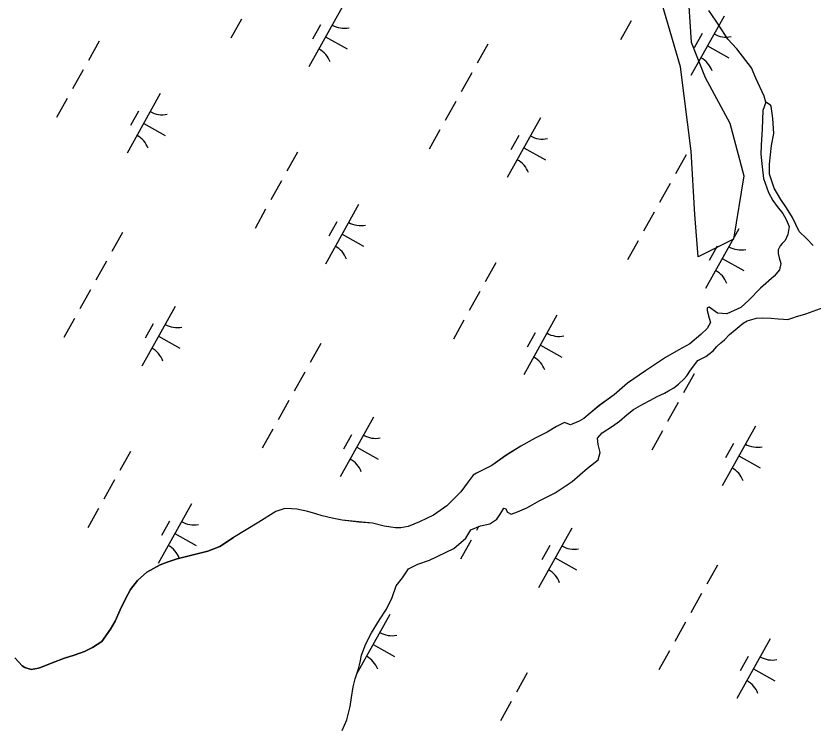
# Model space of a CAD drawing. Extents: x 3923531 to 3943530, y 207391 to 229799.
# Drawn here: x 3939089 to 3939673, y 219861 to 220380 of the extents above; entities that cross this region are included whole.
import ezdxf

# ---------------------------------------------------------------- set-up
doc = ezdxf.new("R2010")
doc.units = 0
for name, color, linetype in [('V-SITE-VEGE', 7, 'Continuous'), ('V-TOPO-SHOR', 7, 'Continuous'), ('V-WETL-SWMP', 7, 'Continuous')]:
    doc.layers.add(name, color=color, linetype=linetype)

msp = doc.modelspace()

# ---------------------------------------------------------------- linework, layer by layer
at = {"layer": 'V-SITE-VEGE'}
msp.add_lwpolyline([(3939550.34, 220466.84), (3939568.36, 220459.11), (3939576.09, 220435.92), (3939581.24, 220402.43), (3939583.81, 220361.21), (3939594.11, 220335.45), (3939612.14, 220301.96), (3939622.43, 220263.31), (3939614.71, 220216.94), (3939588.96, 220204.06), (3939586.39, 220234.97), (3939583.81, 220281.35), (3939576.09, 220343.18), (3939558.06, 220405.01), (3939509.14, 220438.5), (3939470.52, 220469.42), (3939488.54, 220505.48), (3939509.14, 220495.18)], close=True, dxfattribs=at)
at = {"layer": 'V-TOPO-SHOR'}
for points in [[(3939638.5, 220317.2), (3939637.14, 220321.56), (3939631.04, 220334.73), (3939628.09, 220342.45), (3939617.2, 220356.38), (3939610.63, 220363.38), (3939606.19, 220370.31), (3939602.15, 220376.49), (3939596.81, 220384.4)], [(3939673.05, 220212.25), (3939668.54, 220217.17), (3939663, 220222.69), (3939658.11, 220232.87), (3939653.67, 220240.05), (3939649.5, 220245.98), (3939644.53, 220254.28), (3939641.27, 220264.5), (3939641.22, 220271.91), (3939642.52, 220285.51), (3939644.45, 220294.35), (3939643.68, 220305.38), (3939642.46, 220314.4), (3939641.81, 220315.01), (3939638.5, 220317.2), (3939636.38, 220311.24), (3939635.82, 220297.78), (3939634.98, 220285.83), (3939634.88, 220279.3), (3939635.74, 220269.89), (3939636.7, 220261.5), (3939640.46, 220251.17), (3939643.49, 220245.21), (3939646.73, 220241.02), (3939651.01, 220235.71), (3939653.25, 220231.37), (3939655.63, 220226.28), (3939654.52, 220220.35), (3939652.74, 220216.03), (3939650.4, 220213.84), (3939648.94, 220212.05), (3939647.5, 220209.25), (3939647.56, 220206.49), (3939648.27, 220203.24), (3939649.5, 220199.12), (3939648.48, 220194.45), (3939644.57, 220189.96), (3939634.48, 220181.18), (3939626.15, 220172.31), (3939620.12, 220167.01), (3939609.94, 220162.24), (3939603.14, 220162.83), (3939596.88, 220167.33), (3939595.63, 220166.8), (3939595.43, 220164.66), (3939597.07, 220159.17), (3939598.03, 220155.93), (3939595.62, 220151.6), (3939590.96, 220147.09), (3939582.95, 220140.49), (3939574.89, 220136.03), (3939565.1, 220130.39), (3939550.26, 220120.61), (3939537.17, 220111.5), (3939527.44, 220103.1), (3939516.58, 220095.3), (3939509.93, 220089.62), (3939505.12, 220085.61), (3939501.9, 220083.77), (3939495.44, 220081.1), (3939491.12, 220082.76), (3939485.16, 220079.98), (3939478.35, 220075.79), (3939469.54, 220071.44), (3939459, 220065.4), (3939448.49, 220058.87), (3939437.87, 220051.2), (3939426.56, 220045.78), (3939424.21, 220044.22), (3939420.44, 220039.35), (3939415.21, 220031.94), (3939405.03, 220021.77), (3939395.15, 220015), (3939384.84, 220010.11), (3939376.63, 220006.64), (3939371.25, 220005.64), (3939367.23, 220005.79), (3939359.03, 220006.85)], [(3939367.85, 219963.2), (3939372.38, 219969.11), (3939376.87, 219975.62), (3939383.57, 219979.17), (3939392.17, 219982.02), (3939409.93, 219990.48), (3939418.79, 219998.23), (3939422.54, 220004.1), (3939429.63, 220007.16), (3939436.5, 220008.71), (3939441.57, 220012.1), (3939444.48, 220016.44), (3939446.66, 220020.01), (3939447.91, 220019.91), (3939449.23, 220017.18), (3939451.91, 220015.74), (3939456.77, 220017.36), (3939463.61, 220020.29), (3939472.9, 220025.79), (3939484.32, 220031.21), (3939496.56, 220039.68), (3939507.88, 220049.37), (3939515.65, 220055.46), (3939517.16, 220060.77), (3939515.63, 220066.64), (3939515.14, 220071.27), (3939518.69, 220075.13), (3939526.23, 220080.21), (3939531.3, 220083.85), (3939536.83, 220088.76), (3939541.65, 220092.39), (3939548.33, 220096.32), (3939553.92, 220099.09), (3939558.88, 220101.72), (3939564.35, 220104.37), (3939567.32, 220106.07), (3939571.04, 220108.17), (3939574.62, 220110.77), (3939578.8, 220114.64), (3939580.75, 220116.95), (3939583.41, 220121.16), (3939588.65, 220128.07), (3939594.6, 220131.22), (3939596.83, 220132.79), (3939600.03, 220135.37), (3939602.72, 220138.45), (3939605.55, 220141.03), (3939608.13, 220143.36), (3939611.81, 220147.09), (3939615.99, 220150.71), (3939621.9, 220155.62), (3939624.75, 220157.32), (3939631.75, 220159.13), (3939636.39, 220159.36), (3939642.3, 220159.13), (3939647.58, 220158.63), (3939651.36, 220158.34), (3939654.5, 220158.17), (3939658.24, 220159.39), (3939660.98, 220160.46), (3939665.22, 220161.69), (3939667.72, 220162.38), (3939683.78, 220168.29)], [(3939359.03, 220006.85), (3939350.42, 220009.01), (3939340.39, 220009.95), (3939328.37, 220011.25), (3939320.96, 220012.65), (3939313.67, 220014.45), (3939308.9, 220015.92), (3939303.06, 220017.62), (3939295.12, 220019.27), (3939291.29, 220019.58), (3939286.41, 220019.72), (3939279.75, 220017.72), (3939267.29, 220009.78), (3939248.79, 219998.69)], [(3939088.55, 219910.62), (3939091.56, 219907.36), (3939093.98, 219904.68), (3939095.97, 219903.35), (3939100.5, 219902.09), (3939105.97, 219903.01), (3939109.46, 219904.26), (3939115.86, 219906.96), (3939124.98, 219910.32), (3939131.98, 219912.44), (3939139.56, 219915.17), (3939145.56, 219918.06), (3939152.31, 219922.53), (3939158.75, 219931.5), (3939162.13, 219937.46), (3939165.65, 219945.77), (3939169.39, 219953.1), (3939173.33, 219960.44), (3939178.46, 219967.23), (3939185.36, 219973.27), (3939195.02, 219978.59), (3939200.07, 219980.48), (3939207.45, 219983), (3939220.11, 219986.25), (3939230.04, 219988.64), (3939238.77, 219991.99), (3939248.79, 219998.69)], [(3939328.38, 219857.28), (3939331.62, 219865.13), (3939334.02, 219874.93), (3939335.05, 219881.41), (3939336.3, 219889.34), (3939337.75, 219895.04), (3939340.21, 219902.35), (3939341.41, 219907.25), (3939342.46, 219912.54), (3939345.56, 219920.78), (3939349.84, 219928.79), (3939355.54, 219938.27), (3939360.75, 219946.17), (3939364.89, 219954.7), (3939367.85, 219963.2)]]:
    msp.add_lwpolyline(points, dxfattribs=at)
at = {"layer": 'V-WETL-SWMP'}
for p, q in [((3939328.35, 220386.82), (3939303.96, 220343.17)), ((3939607.97, 220380.34), (3939583.58, 220336.69)), ((3939254.68, 220378.06), (3939246.88, 220364.09)), ((3939539.88, 220376.8), (3939532.07, 220362.84)), ((3939312.34, 220374), (3939306.49, 220363.52)), ((3939316.15, 220364.99), (3939331.87, 220356.22)), ((3939591.96, 220367.52), (3939586.11, 220357.04)), ((3939150.47, 220361.87), (3939142.66, 220347.9)), ((3939435.01, 220359.79), (3939427.21, 220345.82)), ((3939595.77, 220358.52), (3939611.49, 220349.74)), ((3939138.76, 220340.92), (3939130.96, 220326.95)), ((3939423.31, 220338.84), (3939415.5, 220324.87)), ((3939195.15, 220323.51), (3939170.76, 220279.86)), ((3939127.06, 220319.97), (3939119.25, 220306)), ((3939411.6, 220317.88), (3939403.8, 220303.92)), ((3939638.5, 220317.2), (3939636.38, 220311.24)), ((3939641.81, 220315.01), (3939638.5, 220317.2)), ((3939179.14, 220310.68), (3939173.29, 220300.21)), ((3939636.38, 220311.24), (3939635.82, 220297.79)), ((3939642.46, 220314.4), (3939641.81, 220315.01)), ((3939643.68, 220305.39), (3939642.46, 220314.4)), ((3939473.56, 220305.7), (3939449.17, 220262.04)), ((3939644.45, 220294.35), (3939643.68, 220305.39)), ((3939182.95, 220301.68), (3939198.67, 220292.9)), ((3939399.9, 220296.93), (3939392.09, 220282.96)), ((3939457.56, 220292.87), (3939451.71, 220282.4)), ((3939635.82, 220297.79), (3939634.98, 220285.83)), ((3939642.52, 220285.51), (3939644.45, 220294.35)), ((3939461.37, 220283.87), (3939477.08, 220275.09)), ((3939634.98, 220285.83), (3939634.88, 220279.3)), ((3939641.22, 220271.91), (3939642.52, 220285.51)), ((3939295.68, 220280.75), (3939287.88, 220266.78)), ((3939580.22, 220278.66), (3939572.42, 220264.7)), ((3939634.88, 220279.3), (3939635.74, 220269.9)), ((3939635.74, 220269.9), (3939636.69, 220261.5)), ((3939641.27, 220264.5), (3939641.22, 220271.91)), ((3939644.53, 220254.28), (3939641.27, 220264.5)), ((3939283.98, 220259.8), (3939276.17, 220245.83)), ((3939568.52, 220257.71), (3939560.72, 220243.74)), ((3939636.69, 220261.5), (3939640.46, 220251.17)), ((3939649.5, 220245.98), (3939644.53, 220254.28)), ((3939640.46, 220251.17), (3939643.49, 220245.21)), ((3939653.67, 220240.05), (3939649.5, 220245.98)), ((3939340.36, 220242.38), (3939315.97, 220198.73)), ((3939643.49, 220245.21), (3939646.73, 220241.02)), ((3939646.73, 220241.02), (3939651.01, 220235.72)), ((3939658.11, 220232.87), (3939653.67, 220240.05)), ((3939272.27, 220238.84), (3939264.47, 220224.88)), ((3939556.81, 220236.76), (3939549.01, 220222.79)), ((3939651.01, 220235.72), (3939653.25, 220231.37)), ((3939324.36, 220229.56), (3939318.5, 220219.08)), ((3939653.25, 220231.37), (3939655.63, 220226.28)), ((3939663, 220222.69), (3939658.11, 220232.87)), ((3939618.77, 220224.57), (3939594.39, 220180.92)), ((3939655.63, 220226.28), (3939654.52, 220220.35)), ((3939668.54, 220217.17), (3939663, 220222.69)), ((3939167.4, 220221.83), (3939159.6, 220207.86)), ((3939328.17, 220220.56), (3939343.88, 220211.78)), ((3939654.52, 220220.35), (3939652.74, 220216.04)), ((3939673.05, 220212.25), (3939668.54, 220217.17)), ((3939545.11, 220215.81), (3939537.31, 220201.84)), ((3939602.77, 220211.75), (3939596.92, 220201.27)), ((3939648.94, 220212.05), (3939647.5, 220209.25)), ((3939650.4, 220213.84), (3939648.94, 220212.05)), ((3939652.74, 220216.04), (3939650.4, 220213.84)), ((3939647.5, 220209.25), (3939647.56, 220206.49)), ((3939647.56, 220206.49), (3939648.27, 220203.24)), ((3939155.7, 220200.88), (3939147.9, 220186.91)), ((3939440.89, 220199.62), (3939433.09, 220185.66)), ((3939606.58, 220202.75), (3939622.29, 220193.97)), ((3939648.27, 220203.24), (3939649.5, 220199.12)), ((3939648.48, 220194.45), (3939644.57, 220189.96)), ((3939649.5, 220199.12), (3939648.48, 220194.45)), ((3939644.57, 220189.96), (3939634.48, 220181.18)), ((3939143.99, 220179.92), (3939136.19, 220165.96)), ((3939429.19, 220178.67), (3939421.39, 220164.7)), ((3939634.48, 220181.18), (3939626.15, 220172.31)), ((3939626.15, 220172.31), (3939620.12, 220167.01)), ((3939205.95, 220167.74), (3939181.57, 220124.08)), ((3939595.63, 220166.8), (3939595.43, 220164.66)), ((3939595.43, 220164.66), (3939597.07, 220159.17)), ((3939596.87, 220167.33), (3939595.63, 220166.8)), ((3939603.14, 220162.83), (3939596.87, 220167.33)), ((3939620.12, 220167.01), (3939609.94, 220162.24)), ((3939667.72, 220162.38), (3939683.78, 220168.29)), ((3939132.29, 220158.97), (3939124.49, 220145)), ((3939485.57, 220161.26), (3939461.19, 220117.61)), ((3939597.07, 220159.17), (3939598.03, 220155.93)), ((3939609.94, 220162.24), (3939603.14, 220162.83)), ((3939624.75, 220157.32), (3939631.74, 220159.13)), ((3939631.74, 220159.13), (3939636.39, 220159.36)), ((3939636.39, 220159.36), (3939642.3, 220159.13)), ((3939642.3, 220159.13), (3939647.58, 220158.63)), ((3939647.58, 220158.63), (3939651.36, 220158.34)), ((3939651.36, 220158.34), (3939654.5, 220158.17)), ((3939654.5, 220158.17), (3939658.24, 220159.39)), ((3939658.24, 220159.39), (3939660.98, 220160.46)), ((3939660.98, 220160.46), (3939665.22, 220161.69)), ((3939665.22, 220161.69), (3939667.72, 220162.38)), ((3939189.95, 220154.91), (3939184.1, 220144.43)), ((3939417.48, 220157.72), (3939409.68, 220143.75)), ((3939598.03, 220155.93), (3939595.62, 220151.6)), ((3939615.99, 220150.71), (3939621.9, 220155.62)), ((3939621.9, 220155.62), (3939624.75, 220157.32)), ((3939469.57, 220148.43), (3939463.72, 220137.96)), ((3939590.95, 220147.09), (3939582.95, 220140.49)), ((3939595.62, 220151.6), (3939590.95, 220147.09)), ((3939608.13, 220143.36), (3939611.81, 220147.09)), ((3939611.81, 220147.09), (3939615.99, 220150.71)), ((3939193.76, 220145.91), (3939209.48, 220137.13)), ((3939602.72, 220138.45), (3939605.55, 220141.03)), ((3939605.55, 220141.03), (3939608.13, 220143.36)), ((3939312.62, 220140.7), (3939304.81, 220126.74)), ((3939473.38, 220139.43), (3939489.09, 220130.65)), ((3939574.89, 220136.03), (3939565.1, 220130.39)), ((3939582.95, 220140.49), (3939574.89, 220136.03)), ((3939596.83, 220132.79), (3939600.03, 220135.37)), ((3939600.03, 220135.37), (3939602.72, 220138.45)), ((3939565.1, 220130.39), (3939550.26, 220120.61)), ((3939588.65, 220128.07), (3939594.6, 220131.22)), ((3939594.6, 220131.22), (3939596.83, 220132.79)), ((3939583.41, 220121.16), (3939588.65, 220128.07)), ((3939300.91, 220119.75), (3939293.11, 220105.78)), ((3939550.26, 220120.61), (3939537.16, 220111.5)), ((3939586.11, 220118.5), (3939578.31, 220104.53)), ((3939580.75, 220116.95), (3939583.41, 220121.16)), ((3939574.62, 220110.77), (3939578.8, 220114.64)), ((3939578.8, 220114.64), (3939580.75, 220116.95)), ((3939537.16, 220111.5), (3939527.44, 220103.1)), ((3939564.35, 220104.37), (3939567.32, 220106.07)), ((3939567.32, 220106.07), (3939571.04, 220108.17)), ((3939571.04, 220108.17), (3939574.62, 220110.77)), ((3939527.44, 220103.1), (3939516.57, 220095.3)), ((3939553.92, 220099.09), (3939558.88, 220101.72)), ((3939558.88, 220101.72), (3939564.35, 220104.37)), ((3939289.21, 220098.8), (3939281.4, 220084.83)), ((3939516.57, 220095.3), (3939509.93, 220089.62)), ((3939541.64, 220092.39), (3939548.33, 220096.32)), ((3939548.33, 220096.32), (3939553.92, 220099.09)), ((3939574.41, 220097.55), (3939566.6, 220083.58)), ((3939509.93, 220089.62), (3939505.12, 220085.61)), ((3939531.3, 220083.85), (3939536.83, 220088.76)), ((3939536.83, 220088.76), (3939541.64, 220092.39)), ((3939351.17, 220086.61), (3939326.78, 220042.96)), ((3939491.12, 220082.76), (3939485.16, 220079.98)), ((3939495.43, 220081.1), (3939491.12, 220082.76)), ((3939501.9, 220083.77), (3939495.43, 220081.1)), ((3939505.12, 220085.61), (3939501.9, 220083.77)), ((3939526.23, 220080.21), (3939531.3, 220083.85)), ((3939277.5, 220077.85), (3939269.7, 220063.88)), ((3939485.16, 220079.98), (3939478.35, 220075.79)), ((3939518.69, 220075.13), (3939526.23, 220080.21)), ((3939562.7, 220076.6), (3939554.9, 220062.63)), ((3939630.79, 220080.13), (3939606.4, 220036.48)), ((3939335.17, 220073.79), (3939329.31, 220063.31)), ((3939469.54, 220071.44), (3939459, 220065.4)), ((3939478.35, 220075.79), (3939469.54, 220071.44)), ((3939515.14, 220071.28), (3939518.69, 220075.13)), ((3939515.63, 220066.64), (3939515.14, 220071.28)), ((3939459, 220065.4), (3939448.48, 220058.87)), ((3939517.15, 220060.77), (3939515.63, 220066.64)), ((3939614.79, 220067.31), (3939608.93, 220056.83)), ((3939173.29, 220061.66), (3939165.49, 220047.7)), ((3939338.97, 220064.79), (3939354.69, 220056.01)), ((3939515.65, 220055.46), (3939517.15, 220060.77)), ((3939448.48, 220058.87), (3939437.86, 220051.2)), ((3939507.88, 220049.37), (3939515.65, 220055.46)), ((3939618.6, 220058.31), (3939634.31, 220049.53)), ((3939437.86, 220051.2), (3939426.56, 220045.78)), ((3939496.56, 220039.68), (3939507.88, 220049.37)), ((3939424.21, 220044.22), (3939420.44, 220039.35)), ((3939426.56, 220045.78), (3939424.21, 220044.22)), ((3939161.58, 220040.71), (3939153.78, 220026.74)), ((3939420.44, 220039.35), (3939415.21, 220031.94)), ((3939484.32, 220031.21), (3939496.56, 220039.68)), ((3939415.21, 220031.94), (3939405.03, 220021.77)), ((3939472.9, 220025.79), (3939484.32, 220031.21)), ((3939463.61, 220020.29), (3939472.9, 220025.79)), ((3939149.88, 220019.76), (3939142.08, 220005.79)), ((3939217.97, 220023.3), (3939193.58, 219979.65)), ((3939286.41, 220019.72), (3939279.74, 220017.72)), ((3939291.29, 220019.58), (3939286.41, 220019.72)), ((3939295.12, 220019.27), (3939291.29, 220019.58)), ((3939303.06, 220017.62), (3939295.12, 220019.27)), ((3939405.03, 220021.77), (3939395.14, 220015)), ((3939444.48, 220016.44), (3939446.66, 220020.01)), ((3939446.66, 220020.01), (3939447.91, 220019.91)), ((3939447.91, 220019.91), (3939449.24, 220017.18)), ((3939456.77, 220017.36), (3939463.61, 220020.29)), ((3939279.74, 220017.72), (3939267.29, 220009.78)), ((3939308.89, 220015.92), (3939303.06, 220017.62)), ((3939313.67, 220014.45), (3939308.89, 220015.92)), ((3939320.96, 220012.65), (3939313.67, 220014.45)), ((3939328.37, 220011.25), (3939320.96, 220012.65)), ((3939395.14, 220015), (3939384.84, 220010.11)), ((3939441.57, 220012.1), (3939444.48, 220016.44)), ((3939449.24, 220017.18), (3939451.91, 220015.74)), ((3939451.91, 220015.74), (3939456.77, 220017.36)), ((3939201.96, 220010.47), (3939196.11, 220000)), ((3939267.29, 220009.78), (3939248.79, 219998.69)), ((3939340.38, 220009.96), (3939328.37, 220011.25)), ((3939350.42, 220009.01), (3939340.38, 220009.96)), ((3939359.03, 220006.85), (3939350.42, 220009.01)), ((3939367.23, 220005.79), (3939359.03, 220006.85)), ((3939376.63, 220006.64), (3939371.25, 220005.63)), ((3939384.84, 220010.11), (3939376.63, 220006.64)), ((3939422.54, 220004.1), (3939429.63, 220007.16)), ((3939428.21, 220006.55), (3939426.62, 220003.71)), ((3939429.63, 220007.16), (3939436.5, 220008.71)), ((3939436.5, 220008.71), (3939441.57, 220012.1)), ((3939205.77, 220001.47), (3939221.49, 219992.69)), ((3939371.25, 220005.63), (3939367.23, 220005.79)), ((3939418.79, 219998.23), (3939422.54, 220004.1)), ((3939496.38, 220005.49), (3939472, 219961.84)), ((3939248.79, 219998.69), (3939238.77, 219991.98)), ((3939409.93, 219990.48), (3939418.79, 219998.23)), ((3939422.72, 219996.72), (3939414.92, 219982.75)), ((3939238.77, 219991.98), (3939230.04, 219988.64)), ((3939392.17, 219982.02), (3939409.93, 219990.48)), ((3939480.38, 219992.66), (3939474.53, 219982.19)), ((3939220.11, 219986.25), (3939207.45, 219983)), ((3939230.04, 219988.64), (3939220.11, 219986.25)), ((3939484.19, 219983.66), (3939499.9, 219974.88)), ((3939195.02, 219978.59), (3939185.36, 219973.27)), ((3939200.07, 219980.48), (3939195.02, 219978.59)), ((3939207.45, 219983), (3939200.07, 219980.48)), ((3939376.87, 219975.62), (3939383.57, 219979.17)), ((3939383.57, 219979.17), (3939392.17, 219982.02)), ((3939603.05, 219978.46), (3939595.24, 219964.49)), ((3939185.36, 219973.27), (3939178.46, 219967.23)), ((3939372.38, 219969.11), (3939376.87, 219975.62)), ((3939178.46, 219967.23), (3939173.33, 219960.44)), ((3939367.85, 219963.2), (3939372.38, 219969.11)), ((3939173.33, 219960.44), (3939169.39, 219953.1)), ((3939364.89, 219954.7), (3939367.85, 219963.2)), ((3939360.75, 219946.17), (3939364.89, 219954.7)), ((3939591.34, 219957.5), (3939583.54, 219943.54)), ((3939169.39, 219953.1), (3939165.65, 219945.77)), ((3939165.65, 219945.77), (3939162.13, 219937.46)), ((3939355.54, 219938.28), (3939360.75, 219946.17)), ((3939162.13, 219937.46), (3939158.75, 219931.5)), ((3939363.18, 219942.17), (3939339.11, 219899.07)), ((3939349.84, 219928.79), (3939355.54, 219938.28)), ((3939579.64, 219936.55), (3939571.83, 219922.58)), ((3939158.75, 219931.5), (3939152.31, 219922.53)), ((3939345.56, 219920.78), (3939349.84, 219928.79)), ((3939152.31, 219922.53), (3939145.56, 219918.06)), ((3939342.46, 219912.54), (3939345.56, 219920.78)), ((3939350.99, 219920.35), (3939366.7, 219911.57)), ((3939641.6, 219924.36), (3939617.21, 219880.71)), ((3939139.56, 219915.17), (3939131.98, 219912.44)), ((3939145.56, 219918.06), (3939139.56, 219915.17)), ((3939567.93, 219915.6), (3939560.13, 219901.63)), ((3939091.56, 219907.36), (3939088.55, 219910.62)), ((3939093.98, 219904.68), (3939091.56, 219907.36)), ((3939124.98, 219910.32), (3939115.86, 219906.96)), ((3939131.98, 219912.44), (3939124.98, 219910.32)), ((3939341.41, 219907.25), (3939342.46, 219912.54)), ((3939625.59, 219911.54), (3939619.74, 219901.06)), ((3939095.97, 219903.35), (3939093.98, 219904.68)), ((3939100.5, 219902.09), (3939095.97, 219903.35)), ((3939105.97, 219903.01), (3939100.5, 219902.09)), ((3939109.46, 219904.26), (3939105.97, 219903.01)), ((3939115.86, 219906.96), (3939109.46, 219904.26)), ((3939337.75, 219895.04), (3939340.21, 219902.35)), ((3939340.21, 219902.35), (3939341.41, 219907.25)), ((3939629.4, 219902.54), (3939645.12, 219893.76)), ((3939463.72, 219899.42), (3939455.91, 219885.45)), ((3939336.3, 219889.34), (3939337.75, 219895.04)), ((3939335.05, 219881.41), (3939336.3, 219889.34)), ((3939334.02, 219874.93), (3939335.05, 219881.41)), ((3939452.01, 219878.46), (3939444.21, 219864.5)), ((3939331.62, 219865.13), (3939334.02, 219874.93)), ((3939328.38, 219857.28), (3939331.62, 219865.13))]:
    msp.add_line(p, q, dxfattribs=at)
for centre, start, end in [((3939329.83, 220388.99), 240.03808, 281.58174), ((3939609.45, 220382.51), 240.03808, 281.58174), ((3939302.89, 220340.76), 20.03808, 61.58174), ((3939582.51, 220334.29), 20.03808, 61.58174), ((3939196.63, 220325.68), 240.03808, 281.58174), ((3939169.69, 220277.45), 20.03808, 61.58174), ((3939475.05, 220307.87), 240.03808, 281.58174), ((3939448.1, 220259.64), 20.03808, 61.58174), ((3939341.85, 220244.55), 240.03808, 281.58174), ((3939314.9, 220196.33), 20.03808, 61.58174), ((3939620.26, 220226.74), 240.03808, 281.58174), ((3939593.32, 220178.52), 20.03808, 61.58174), ((3939207.44, 220169.91), 240.03808, 281.58174), ((3939487.06, 220163.43), 240.03808, 281.58174), ((3939180.5, 220121.68), 20.03808, 61.58174), ((3939460.12, 220115.2), 20.03808, 61.58174), ((3939352.65, 220088.78), 240.03808, 281.58174), ((3939632.27, 220082.31), 240.03808, 281.58174), ((3939325.71, 220040.56), 20.03808, 61.58174), ((3939605.33, 220034.08), 20.03808, 61.58174), ((3939219.45, 220025.47), 240.03808, 281.58174), ((3939192.51, 219977.24), 20.47098, 61.58174), ((3939497.87, 220007.66), 240.03808, 281.58174), ((3939470.93, 219959.43), 20.03808, 61.58174), ((3939364.67, 219944.35), 240.03808, 281.58174), ((3939337.73, 219896.12), 20.03808, 61.58174), ((3939643.08, 219926.54), 240.03808, 281.58174), ((3939616.14, 219878.31), 20.03808, 61.58174)]:
    msp.add_arc(centre, 17.62, start, end, dxfattribs=at)

doc.saveas('drawing.dxf')
